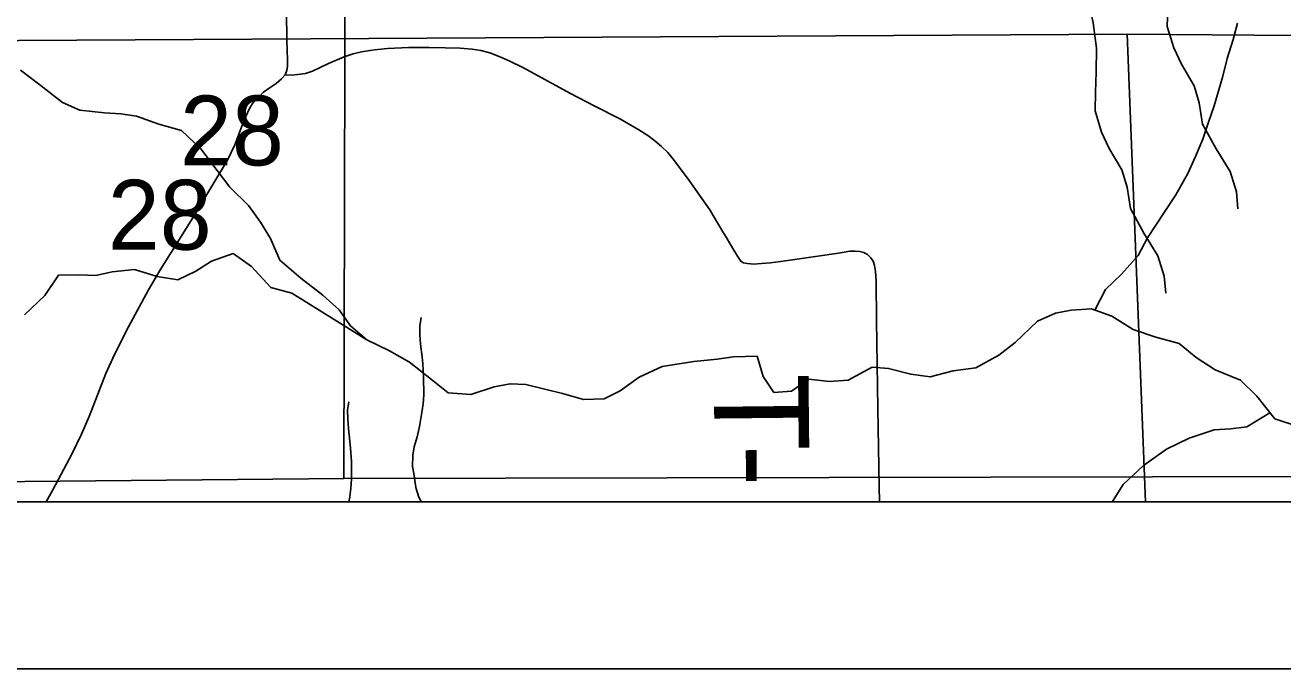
# Model space of a CAD drawing. Extents: x -21.1 to 50.3, y -4.9 to 22.1.
# Drawn here: x 5.252 to 6.007, y 14 to 14.386 of the extents above; entities that cross this region are included whole.
import ezdxf

# ---------------------------------------------------------------- set-up
doc = ezdxf.new("R2010")
doc.units = 0
for name, color, linetype in [('GM_X_Corporation', 7, 'Continuous'), ('GM_X_County', 7, 'Continuous'), ('GM_X_Minor_River', 7, 'Continuous'), ('GM_X_Rail_Line_Text', 7, 'Continuous'), ('GM_X_Section', 7, 'Continuous'), ('GM_X_Section_Text', 7, 'Continuous'), ('GM_X_Township_Road', 7, 'Continuous'), ('GM_X_Township_Road_Text', 7, 'Continuous'), ('SH_Cut_Line', 7, 'Continuous'), ('SH_Data', 7, 'Continuous')]:
    doc.layers.add(name, color=color, linetype=linetype)

msp = doc.modelspace()

# ---------------------------------------------------------------- linework, layer by layer
at = {"layer": 'GM_X_Corporation'}
for points in [[(4.90083, 14.1), (5.92427, 14.1), (5.91319, 14.38034), (4.89824, 14.3746)], [(5.92427, 14.1), (6.9316, 14.1), (6.92825, 14.37244), (5.91319, 14.38034)]]:
    msp.add_lwpolyline(points, close=True, dxfattribs=at)
at = {"layer": 'GM_X_County'}
msp.add_lwpolyline([(8.9, 14.74638), (8.9, 20.9), (2.1, 20.9), (2.1, 14.1), (8.89319, 14.1)], dxfattribs=at)
at = {"layer": 'GM_X_Minor_River'}
for points in [[(5.89075, 14.56045), (5.89046, 14.54706), (5.8932, 14.53152), (5.89369, 14.5156), (5.89491, 14.50233), (5.90446, 14.48836), (5.91817, 14.47556), (5.92771, 14.46349), (5.93385, 14.44912), (5.9362, 14.43776), (5.93819, 14.4226), (5.93791, 14.40818), (5.93761, 14.39604), (5.9373, 14.38504), (5.94117, 14.37217), (5.94578, 14.36234), (5.95343, 14.3495), (5.95652, 14.33928), (5.9585, 14.3264), (5.96654, 14.31166), (5.97496, 14.29806), (5.97882, 14.28595), (5.97965, 14.27572)], [(5.84746, 14.50993), (5.84717, 14.49654), (5.84992, 14.48101), (5.8504, 14.46508), (5.85162, 14.45182), (5.86117, 14.43785), (5.87488, 14.42504), (5.88442, 14.41297), (5.89056, 14.3986), (5.89291, 14.38724), (5.8949, 14.37208), (5.89462, 14.35767), (5.89432, 14.34553), (5.89402, 14.33453), (5.89788, 14.32166), (5.90249, 14.31183), (5.91014, 14.29898), (5.91324, 14.28876), (5.91521, 14.27588), (5.92325, 14.26115), (5.93167, 14.24755), (5.93553, 14.23544), (5.93636, 14.2252)], [(5.89382, 14.21503), (5.90027, 14.22743), (5.90982, 14.23647), (5.91976, 14.24779), (5.92552, 14.25838), (5.93549, 14.27349), (5.94239, 14.28407), (5.94968, 14.29693), (5.9543, 14.30714), (5.95855, 14.31736), (5.96203, 14.32758), (5.96551, 14.33742), (5.97056, 14.35522), (5.97329, 14.36583), (5.97678, 14.37719), (5.9795, 14.38704)], [(5.45721, 14.19715), (5.4474, 14.20556), (5.44063, 14.21509), (5.43082, 14.22387), (5.41761, 14.2342), (5.40515, 14.2449), (5.39955, 14.25783), (5.39354, 14.26773), (5.3864, 14.27764), (5.37508, 14.28871), (5.36756, 14.29862), (5.35778, 14.31158), (5.34609, 14.32265), (5.33245, 14.32653), (5.3192, 14.33117), (5.30972, 14.33274), (5.29986, 14.33318), (5.28507, 14.33479), (5.27485, 14.33941), (5.26126, 14.35012), (5.24956, 14.35891)], [(5.45721, 14.19715), (5.41224, 14.22512), (5.39973, 14.22862), (5.38805, 14.24121), (5.3771, 14.24886), (5.36417, 14.24439), (5.35464, 14.23838), (5.34398, 14.23313), (5.33147, 14.23511), (5.31784, 14.23937), (5.30454, 14.23793), (5.29466, 14.23571), (5.2848, 14.23615), (5.27227, 14.23585), (5.26422, 14.22376), (5.252, 14.21208)], [(6.01585, 14.14515), (6.00184, 14.14979), (5.99092, 14.16351), (5.98112, 14.17306), (5.96598, 14.17922), (5.95465, 14.1865), (5.94446, 14.19491), (5.93044, 14.19879), (5.91681, 14.20342), (5.90396, 14.21147), (5.89184, 14.21572), (5.8797, 14.21503), (5.8702, 14.2132), (5.85954, 14.20833), (5.84617, 14.19551), (5.83626, 14.18799), (5.82255, 14.18048), (5.80887, 14.17867), (5.79518, 14.17496), (5.78343, 14.17655), (5.77017, 14.18005), (5.76031, 14.18087), (5.74584, 14.17299), (5.73445, 14.1723), (5.72232, 14.17352), (5.71202, 14.16637), (5.70139, 14.16568), (5.695, 14.1752), (5.69129, 14.18736), (5.67725, 14.18707), (5.66737, 14.18562), (5.65332, 14.18419), (5.63433, 14.18127), (5.62062, 14.1749), (5.60918, 14.16663), (5.59966, 14.16175), (5.58714, 14.16145), (5.57464, 14.16494), (5.55266, 14.17039), (5.54318, 14.17083), (5.53368, 14.16899), (5.51961, 14.16452), (5.50595, 14.16537), (5.49614, 14.17339), (5.48293, 14.18372), (5.47083, 14.19062), (5.45721, 14.19715)], [(5.48988, 14.1), (5.4882, 14.10347), (5.48663, 14.10877), (5.48541, 14.1171), (5.48461, 14.12127), (5.48492, 14.1281), (5.48563, 14.13304), (5.48746, 14.13913), (5.48891, 14.14522), (5.49034, 14.15358), (5.49105, 14.15889), (5.49137, 14.16421), (5.49126, 14.17483), (5.4908, 14.1828), (5.49038, 14.18696), (5.48954, 14.19455), (5.48911, 14.20023), (5.48905, 14.20554), (5.48976, 14.21048)], [(5.44653, 14.1), (5.44705, 14.10306), (5.44776, 14.10838), (5.44808, 14.11369), (5.44798, 14.12432), (5.44751, 14.13228), (5.44709, 14.13645), (5.44626, 14.14403), (5.44582, 14.14972), (5.44577, 14.15503), (5.44647, 14.15997)], [(5.99891, 14.15348), (5.98511, 14.14496), (5.97523, 14.14388), (5.96536, 14.14318), (5.95053, 14.13834), (5.93683, 14.1316), (5.9231, 14.12182), (5.91088, 14.11051), (5.90436, 14.10031), (5.90399, 14.1)]]:
    msp.add_lwpolyline(points, dxfattribs=at)
at = {"layer": 'GM_X_Rail_Line_Text'}
msp.add_lwpolyline([(2.87846, 14.1), (8.9, 14.1)], dxfattribs=at)
at = {"layer": 'GM_X_Section'}
for points in [[(4.4455, 15.10201), (5.4459, 15.12082), (5.44344, 14.11411), (4.44387, 14.10477)], [(5.4459, 15.12082), (6.41284, 15.11937), (6.41343, 14.11604), (5.44344, 14.11411)]]:
    msp.add_lwpolyline(points, close=True, dxfattribs=at)
at = {"layer": 'GM_X_Township_Road'}
for points in [[(5.40824, 14.35611), (5.40936, 14.35861), (5.40971, 14.36129), (5.40962, 14.36604), (5.40954, 14.36967), (5.40928, 14.37796), (5.40905, 14.39244), (5.40902, 14.40173), (5.40881, 14.45456), (5.40884, 14.4763), (5.40904, 14.50731), (5.40894, 14.51971), (5.40823, 14.56318), (5.40836, 14.58802), (5.40843, 14.59165)], [(5.40824, 14.35611), (5.41258, 14.35591), (5.41599, 14.35616), (5.42054, 14.35689), (5.42461, 14.35819), (5.4342, 14.36273), (5.44371, 14.36688), (5.44908, 14.36866), (5.45403, 14.3698), (5.46184, 14.37102), (5.46964, 14.37174), (5.4824, 14.37231), (5.49475, 14.37247), (5.50426, 14.37214), (5.51328, 14.37197), (5.52043, 14.37148), (5.52572, 14.37059), (5.53108, 14.36921), (5.53669, 14.36701), (5.54254, 14.36441), (5.55115, 14.36026), (5.57902, 14.34506), (5.59406, 14.33716), (5.60933, 14.32936), (5.62039, 14.3231), (5.62583, 14.3196), (5.63006, 14.31643), (5.63396, 14.3131), (5.63769, 14.30944), (5.64176, 14.30448), (5.65061, 14.29261), (5.66288, 14.27505), (5.67076, 14.26197), (5.67279, 14.25863), (5.6753, 14.25432), (5.67734, 14.25083), (5.67953, 14.24725), (5.68148, 14.24433), (5.6831, 14.24327), (5.68538, 14.24286), (5.68944, 14.24262), (5.69399, 14.24286), (5.69936, 14.24334), (5.70838, 14.24448), (5.72634, 14.24715), (5.74008, 14.24918), (5.7469, 14.25023), (5.75015, 14.2504), (5.75284, 14.25015), (5.75535, 14.2495), (5.75755, 14.24828), (5.75942, 14.24649), (5.76089, 14.24438), (5.76177, 14.24178), (5.76235, 14.23821), (5.76267, 14.23227), (5.763, 14.20873), (5.76381, 14.15597), (5.76459, 14.10944), (5.76481, 14.1)], [(5.26502, 14.1), (5.26897, 14.10721), (5.28028, 14.12871), (5.28625, 14.14062), (5.29082, 14.15133), (5.30083, 14.17706), (5.30596, 14.18837), (5.31431, 14.20504), (5.32625, 14.22713), (5.33368, 14.23965), (5.33955, 14.24889), (5.35389, 14.27193), (5.36858, 14.2962), (5.3735, 14.3044), (5.37817, 14.31407), (5.38163, 14.32374), (5.3837, 14.32892), (5.38569, 14.33323), (5.38716, 14.33617), (5.3888, 14.33876), (5.39036, 14.34074), (5.39243, 14.34291), (5.39536, 14.34558), (5.39925, 14.34843), (5.40296, 14.35076), (5.40608, 14.35361), (5.40824, 14.35611)]]:
    msp.add_lwpolyline(points, dxfattribs=at)
at = {"layer": 'SH_Cut_Line'}
msp.add_lwpolyline([(2.1, 14.1), (8.9, 14.1)], dxfattribs=at)
at = {"layer": 'SH_Data'}
msp.add_line((2, 14), (9, 14), dxfattribs=at)

# ---------------------------------------------------------------- texts
at = {"layer": 'GM_X_Section_Text'}
for p in [(5.34526, 14.30172), (5.30197, 14.25121)]:
    msp.add_text('28', height=0.041856, rotation=0.00001, dxfattribs=at).set_placement(p)
at = {"layer": 'GM_X_Township_Road_Text'}
for s, rotation, p in [('T', 270.60856, (5.66531, 14.17671)), ('-', 270.6039, (5.66576, 14.13422))]:
    msp.add_text(s, height=0.05682, rotation=rotation, dxfattribs=at).set_placement(p)

doc.saveas('drawing.dxf')
